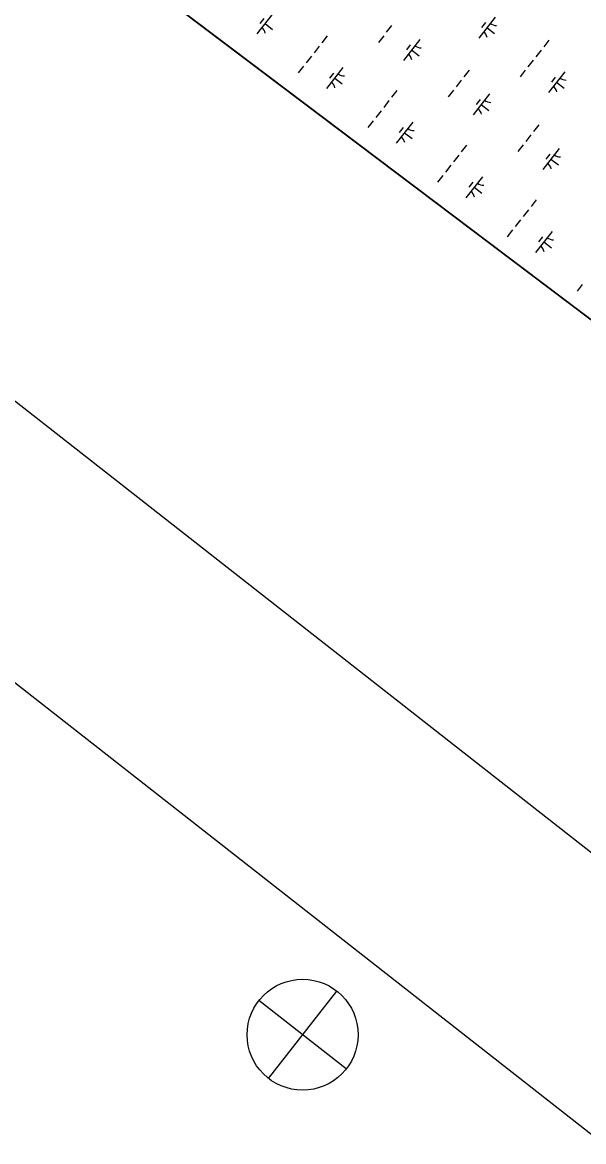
# Model space of a CAD drawing. Extents: x 3896831 to 3918110, y 171006 to 193349.
# Drawn here: x 3901174 to 3902228, y 174614 to 176718 of the extents above; entities that cross this region are included whole.
import ezdxf

# ---------------------------------------------------------------- set-up
doc = ezdxf.new("R2010")
doc.units = 0
for name, color, linetype in [('G-ANNO-NPLT', 7, 'Continuous'), ('V-ANNO-DIMS', 7, 'Continuous'), ('V-ANNO-SYMB', 7, 'Continuous'), ('V-GRID-FRAM', 7, 'Continuous'), ('V-WETL-SWMP', 7, 'Continuous')]:
    doc.layers.add(name, color=color, linetype=linetype)

msp = doc.modelspace()

# ---------------------------------------------------------------- linework, layer by layer
at = {"layer": 'G-ANNO-NPLT'}
msp.add_lwpolyline([(3908370.1, 193119.4), (3897060.8, 178689.9), (3906571.2, 171236.1), (3917880.5, 185665.6)], close=True, dxfattribs=at)
at = {"layer": 'V-ANNO-DIMS'}
for p, q in [((3901782.3, 174751.1), (3901618.4, 174879.7)), ((3901636.1, 174733.4), (3901764.6, 174897.4))]:
    msp.add_line(p, q, dxfattribs=at)
msp.add_circle((3901700.4, 174815.4), 104.2, dxfattribs=at)
at = {"layer": 'V-ANNO-SYMB'}
msp.add_lwpolyline([(3907767.9, 191844.4), (3897563.8, 178825.1), (3906582.3, 171756.8), (3916786.3, 184776.1), (3907767.9, 191844.4)], dxfattribs=at)
at = {"layer": 'V-GRID-FRAM'}
msp.add_lwpolyline([(3916044.9, 184610), (3906752.8, 172754.1), (3900055.1, 177809.8), (3909313.3, 189695.8), (3916044.9, 184610)], dxfattribs=at)
at = {"layer": 'V-WETL-SWMP'}
for p, q in [((3901222.6, 176928.5), (3903106.7, 175506.3)), ((3901645.3, 176735.3), (3901614.4, 176696)), ((3901627.5, 176725.1), (3901620.1, 176715.7)), ((3901629.8, 176715.6), (3901644, 176704.5)), ((3901867.5, 176711.6), (3901857.6, 176699)), ((3902061.9, 176727.6), (3902031.1, 176688.3)), ((3902044.1, 176717.4), (3902036.7, 176708)), ((3901746.5, 176692.1), (3901736.6, 176679.5)), ((3901852.7, 176692.7), (3901842.8, 176680.1)), ((3902046.5, 176707.9), (3902060.7, 176696.8)), ((3901731.7, 176673.2), (3901721.8, 176660.6)), ((3901920.5, 176685.7), (3901889.7, 176646.3)), ((3901902.7, 176675.5), (3901895.3, 176666)), ((3902163.1, 176684.4), (3902153.2, 176671.8)), ((3901716.9, 176654.3), (3901707, 176641.7)), ((3901905.1, 176666), (3901919.3, 176654.9)), ((3902133.5, 176646.6), (3902123.6, 176634)), ((3902148.3, 176665.5), (3902138.4, 176652.9)), ((3901702.1, 176635.5), (3901692.2, 176622.9)), ((3901776.2, 176632.7), (3901745.3, 176593.4)), ((3902013.2, 176627.9), (3902003.4, 176615.3)), ((3902118.7, 176627.8), (3902108.8, 176615.2)), ((3902192.8, 176625), (3902162, 176585.7)), ((3901758.4, 176622.5), (3901751, 176613.1)), ((3901760.8, 176613), (3901774.9, 176601.9)), ((3901998.4, 176609), (3901988.6, 176596.4)), ((3902175, 176614.8), (3902167.6, 176605.4)), ((3902177.4, 176605.3), (3902191.6, 176594.2)), ((3901877.4, 176589.5), (3901867.5, 176576.9)), ((3901983.6, 176590.1), (3901973.8, 176577.5)), ((3902051.4, 176583.1), (3902020.6, 176543.7)), ((3901862.6, 176570.6), (3901852.7, 176558)), ((3902033.6, 176572.9), (3902026.2, 176563.4)), ((3902036, 176563.4), (3902050.2, 176552.3)), ((3901847.8, 176551.7), (3901837.9, 176539.1)), ((3901833, 176532.8), (3901823.1, 176520.2)), ((3901907.1, 176530.1), (3901876.3, 176490.8)), ((3901889.3, 176519.9), (3901881.9, 176510.5)), ((3902144.2, 176525.3), (3902134.3, 176512.7)), ((3901891.7, 176510.4), (3901905.9, 176499.3)), ((3902129.3, 176506.4), (3902119.5, 176493.8)), ((3902008.3, 176486.9), (3901998.4, 176474.3)), ((3902114.5, 176487.5), (3902104.7, 176474.9)), ((3902182.4, 176480.5), (3902151.5, 176441.1)), ((3901993.5, 176468), (3901983.6, 176455.4)), ((3902164.6, 176470.3), (3902157.2, 176460.8)), ((3902166.9, 176460.8), (3902181.1, 176449.7)), ((3901978.7, 176449.1), (3901968.8, 176436.5)), ((3901963.9, 176430.2), (3901954, 176417.6)), ((3902038, 176427.5), (3902007.2, 176388.1)), ((3902020.2, 176417.3), (3902012.8, 176407.9)), ((3902022.6, 176407.8), (3902036.8, 176396.7)), ((3902139.2, 176384.3), (3902129.4, 176371.7)), ((3902124.4, 176365.4), (3902114.6, 176352.8)), ((3902109.6, 176346.5), (3902099.7, 176333.9)), ((3902094.8, 176327.6), (3902084.9, 176315)), ((3902168.9, 176324.9), (3902138.1, 176285.5)), ((3902151.2, 176314.7), (3902143.7, 176305.2)), ((3902153.5, 176305.2), (3902167.7, 176294.1)), ((3902225.7, 176225), (3902215.9, 176212.4))]:
    msp.add_line(p, q, dxfattribs=at)
for centre, start, end in [((3902063.7, 176729.5), 231.1403, 272.6839), ((3901613, 176693.8), 11.1403, 52.6839), ((3902029.6, 176686.1), 11.1403, 52.6839), ((3901922.3, 176687.6), 231.1403, 272.6839), ((3901888.2, 176644.1), 11.1403, 52.6839), ((3901743.9, 176591.2), 11.1403, 52.6839), ((3901778, 176634.6), 231.1403, 272.6839), ((3902194.6, 176626.9), 231.1403, 272.6839), ((3902160.6, 176583.5), 11.1403, 52.6839), ((3902053.2, 176585), 231.1403, 272.6839), ((3902019.2, 176541.5), 11.1403, 52.6839), ((3901874.8, 176488.5), 11.1403, 52.6839), ((3901908.9, 176532), 231.1403, 272.6839), ((3902184.2, 176482.4), 231.1403, 272.6839), ((3902150.1, 176438.9), 11.1403, 52.6839), ((3902039.8, 176429.4), 231.1403, 272.6839), ((3902005.8, 176385.9), 11.1403, 52.6839), ((3902170.7, 176326.8), 231.1403, 272.6839), ((3902136.7, 176283.3), 11.1403, 52.6839)]:
    msp.add_arc(centre, 17.6, start, end, dxfattribs=at)

doc.saveas('drawing.dxf')
